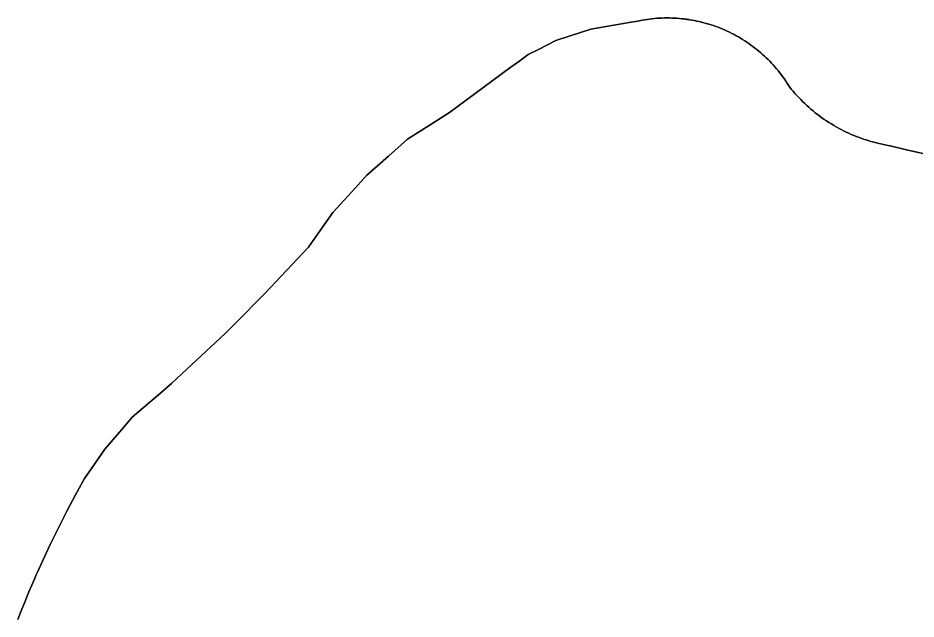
# Model space of a CAD drawing. Extents: x 0 to 34, y 0 to 22.
# Drawn here: x 5.1362 to 5.2072, y 14.9632 to 15.0108 of the extents above; entities that cross this region are included whole.
import ezdxf

# ---------------------------------------------------------------- set-up
doc = ezdxf.new("R2010")
doc.units = 0
doc.layers.add('GM_X_Corporation', color=7, linetype='Continuous')

msp = doc.modelspace()

# ---------------------------------------------------------------- linework, layer by layer
at = {"layer": 'GM_X_Corporation'}
for points in [[(5.136236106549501, 14.96318361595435), (5.136448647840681, 14.963737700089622), (5.136501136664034, 14.963867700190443), (5.136551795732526, 14.96399845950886), (5.136775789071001, 14.964547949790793), (5.136998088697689, 14.96509854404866), (5.13705288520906, 14.965227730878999), (5.137105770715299, 14.96535746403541), (5.137339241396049, 14.965902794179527), (5.137571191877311, 14.966449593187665), (5.13762820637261, 14.96657773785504), (5.137683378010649, 14.966706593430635), (5.137762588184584, 14.966879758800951), (5.138167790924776, 14.967790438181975), (5.138787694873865, 14.969120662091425), (5.139430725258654, 14.97043986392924), (5.1400966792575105, 14.971747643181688), (5.140785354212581, 14.973043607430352), (5.141496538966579, 14.9743273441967), (5.142051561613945, 14.975129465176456), (5.143112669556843, 14.976662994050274), (5.144606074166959, 14.9784062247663), (5.145267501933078, 14.979178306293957), (5.147521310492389, 14.981111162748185), (5.148409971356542, 14.98187327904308), (5.149594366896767, 14.98298196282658), (5.152615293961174, 14.985809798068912), (5.153382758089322, 14.986577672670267), (5.15575776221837, 14.988953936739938), (5.159209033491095, 14.992629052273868), (5.160130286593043, 14.993936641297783), (5.16113941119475, 14.995368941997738), (5.1629239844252, 14.997336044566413), (5.163788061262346, 14.998288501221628), (5.165517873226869, 14.999826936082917), (5.167020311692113, 15.00116314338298), (5.168816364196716, 15.002315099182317), (5.170340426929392, 15.003292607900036), (5.175134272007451, 15.006801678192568), (5.175906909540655, 15.007367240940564), (5.176579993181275, 15.00785993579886), (5.177378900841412, 15.008269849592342), (5.178770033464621, 15.008983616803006), (5.17981833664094, 15.009326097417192), (5.181521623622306, 15.009882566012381), (5.184554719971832, 15.010402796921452), (5.185372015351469, 15.010542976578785), (5.185582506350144, 15.010582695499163), (5.18577680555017, 15.010615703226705), (5.185971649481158, 15.010645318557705), (5.186166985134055, 15.010671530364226), (5.186362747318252, 15.010694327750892), (5.18655887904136, 15.010713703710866), (5.186755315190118, 15.0107296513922), (5.186952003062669, 15.010742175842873), (5.187148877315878, 15.010751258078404), (5.187345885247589, 15.010756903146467), (5.187542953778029, 15.010759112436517), (5.187740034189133, 15.010757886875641), (5.187937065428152, 15.010753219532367), (5.188133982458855, 15.010745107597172), (5.188330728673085, 15.010733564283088), (5.188527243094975, 15.01071858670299), (5.188723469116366, 15.010700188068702), (5.188919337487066, 15.010678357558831), (5.18898044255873, 15.010670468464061), (5.189114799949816, 15.010653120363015), (5.189152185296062, 15.010647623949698), (5.189309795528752, 15.010624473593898), (5.189323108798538, 15.010622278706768), (5.189504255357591, 15.010592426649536), (5.189698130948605, 15.010556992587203), (5.18983927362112, 15.010528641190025), (5.189859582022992, 15.010524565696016), (5.189891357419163, 15.010518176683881), (5.190083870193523, 15.010476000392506), (5.190255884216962, 15.010435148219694), (5.190275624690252, 15.010430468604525), (5.190466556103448, 15.010381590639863), (5.190656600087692, 15.010329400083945), (5.190845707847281, 15.01027389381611), (5.191033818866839, 15.010215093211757), (5.1912208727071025, 15.010153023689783), (5.191406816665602, 15.010087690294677), (5.191591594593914, 15.010019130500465), (5.1917751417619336, 15.00994735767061), (5.19195740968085, 15.009872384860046), (5.1921383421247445, 15.009794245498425), (5.192317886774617, 15.009712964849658), (5.192495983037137, 15.009628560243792), (5.192672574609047, 15.009541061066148), (5.192847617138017, 15.00945048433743), (5.193021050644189, 15.009356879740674), (5.193192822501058, 15.009260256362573), (5.193362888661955, 15.009160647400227), (5.193531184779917, 15.009058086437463), (5.193697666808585, 15.00895260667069), (5.19386228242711, 15.008844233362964), (5.194024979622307, 15.008733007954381), (5.194185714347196, 15.008618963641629), (5.194344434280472, 15.008502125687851), (5.194501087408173, 15.008382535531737), (5.194655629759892, 15.008260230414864), (5.19480801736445, 15.008135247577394), (5.194958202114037, 15.00800762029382), (5.195106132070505, 15.007877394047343), (5.195251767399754, 15.007744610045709), (5.195395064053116, 15.007609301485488), (5.195535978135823, 15.007471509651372), (5.195674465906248, 15.007331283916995), (5.195810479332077, 15.007188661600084), (5.1959439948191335, 15.007043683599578), (5.196074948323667, 15.006896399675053), (5.196203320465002, 15.006746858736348), (5.196329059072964, 15.006595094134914), (5.196394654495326, 15.006513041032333), (5.196452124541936, 15.006441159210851), (5.196572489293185, 15.006285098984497), (5.196690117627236, 15.006126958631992), (5.196804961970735, 15.005966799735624), (5.19691699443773, 15.005804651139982), (5.197026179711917, 15.005640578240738), (5.197132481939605, 15.005474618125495), (5.197235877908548, 15.005306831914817), (5.197375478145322, 15.005133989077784), (5.1975180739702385, 15.004963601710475), (5.197584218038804, 15.004887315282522), (5.197663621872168, 15.004795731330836), (5.1978120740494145, 15.00463042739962), (5.1979362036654, 15.004496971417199), (5.197963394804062, 15.004467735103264), (5.198117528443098, 15.00430771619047), (5.198274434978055, 15.004150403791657), (5.198434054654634, 15.003995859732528), (5.198596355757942, 15.003844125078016), (5.198761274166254, 15.003695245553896), (5.198928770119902, 15.003549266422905), (5.199098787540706, 15.003406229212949), (5.199271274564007, 15.003266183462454), (5.199446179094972, 15.00312916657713), (5.199623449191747, 15.002995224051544), (5.199803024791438, 15.002864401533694), (5.199984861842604, 15.002736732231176), (5.200168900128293, 15.002612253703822), (5.200355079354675, 15.0024909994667), (5.200543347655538, 15.002373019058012), (5.200733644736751, 15.002258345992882), (5.200925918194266, 15.002147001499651), (5.2011201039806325, 15.00203903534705), (5.201316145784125, 15.001934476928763), (5.201513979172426, 15.0018333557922), (5.201713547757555, 15.001735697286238), (5.201914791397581, 15.001641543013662), (5.202117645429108, 15.00155091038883), (5.202322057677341, 15.00146383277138), (5.202527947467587, 15.001380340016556), (5.202735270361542, 15.001300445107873), (5.202943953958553, 15.001224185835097), (5.203153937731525, 15.001151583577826), (5.203365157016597, 15.001082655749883), (5.203577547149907, 15.001017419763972), (5.203791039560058, 15.000955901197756), (5.20400557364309, 15.000898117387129), (5.204221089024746, 15.000844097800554), (5.204654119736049, 15.000743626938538), (5.205178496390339, 15.000651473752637), (5.205202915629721, 15.000645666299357), (5.206493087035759, 15.000338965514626), (5.207783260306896, 15.000032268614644)], [(5.207783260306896, 15.000032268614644), (5.206493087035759, 15.000338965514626), (5.205202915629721, 15.000645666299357), (5.205178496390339, 15.000651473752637), (5.204654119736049, 15.000743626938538), (5.204221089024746, 15.000844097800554), (5.20400557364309, 15.000898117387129), (5.203791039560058, 15.000955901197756), (5.203577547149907, 15.001017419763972), (5.203365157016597, 15.001082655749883), (5.203153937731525, 15.001151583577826), (5.202943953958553, 15.001224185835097), (5.202735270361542, 15.001300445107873), (5.202527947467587, 15.001380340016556), (5.202322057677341, 15.00146383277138), (5.202117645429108, 15.00155091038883), (5.201914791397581, 15.001641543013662), (5.201713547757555, 15.001735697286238), (5.201513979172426, 15.0018333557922), (5.201316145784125, 15.001934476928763), (5.2011201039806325, 15.00203903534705), (5.200925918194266, 15.002147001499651), (5.200733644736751, 15.002258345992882), (5.200543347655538, 15.002373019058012), (5.200355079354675, 15.0024909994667), (5.200168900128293, 15.002612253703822), (5.199984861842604, 15.002736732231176), (5.199803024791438, 15.002864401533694), (5.199623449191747, 15.002995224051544), (5.199446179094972, 15.00312916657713), (5.199271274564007, 15.003266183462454), (5.199098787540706, 15.003406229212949), (5.198928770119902, 15.003549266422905), (5.198761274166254, 15.003695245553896), (5.198596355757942, 15.003844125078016), (5.198434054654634, 15.003995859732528), (5.198274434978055, 15.004150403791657), (5.198117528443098, 15.00430771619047), (5.197963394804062, 15.004467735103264), (5.1979362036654, 15.004496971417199), (5.1978120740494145, 15.00463042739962), (5.197663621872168, 15.004795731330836), (5.197584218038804, 15.004887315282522), (5.1975180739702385, 15.004963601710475), (5.197375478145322, 15.005133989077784), (5.197235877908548, 15.005306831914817), (5.197132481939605, 15.005474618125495), (5.197026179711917, 15.005640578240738), (5.19691699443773, 15.005804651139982), (5.196804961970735, 15.005966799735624), (5.196690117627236, 15.006126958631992), (5.196572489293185, 15.006285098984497), (5.196452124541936, 15.006441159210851), (5.196394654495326, 15.006513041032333), (5.196329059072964, 15.006595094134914), (5.196203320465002, 15.006746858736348), (5.196074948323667, 15.006896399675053), (5.1959439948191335, 15.007043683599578), (5.195810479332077, 15.007188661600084), (5.195674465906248, 15.007331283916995), (5.195535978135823, 15.007471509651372), (5.195395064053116, 15.007609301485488), (5.195251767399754, 15.007744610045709), (5.195106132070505, 15.007877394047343), (5.194958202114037, 15.00800762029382), (5.19480801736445, 15.008135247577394), (5.194655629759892, 15.008260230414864), (5.194501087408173, 15.008382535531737), (5.194344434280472, 15.008502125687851), (5.194185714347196, 15.008618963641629), (5.194024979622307, 15.008733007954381), (5.19386228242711, 15.008844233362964), (5.193697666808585, 15.00895260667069), (5.193531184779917, 15.009058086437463), (5.193362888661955, 15.009160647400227), (5.193192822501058, 15.009260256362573), (5.193021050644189, 15.009356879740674), (5.192847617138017, 15.00945048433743), (5.192672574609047, 15.009541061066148), (5.192495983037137, 15.009628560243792), (5.192317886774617, 15.009712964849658), (5.1921383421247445, 15.009794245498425), (5.19195740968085, 15.009872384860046), (5.1917751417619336, 15.00994735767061), (5.191591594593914, 15.010019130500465), (5.191406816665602, 15.010087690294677), (5.1912208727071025, 15.010153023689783), (5.191033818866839, 15.010215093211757), (5.190845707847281, 15.01027389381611), (5.190656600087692, 15.010329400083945), (5.190466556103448, 15.010381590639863), (5.190275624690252, 15.010430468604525), (5.190255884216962, 15.010435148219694), (5.190083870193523, 15.010476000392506), (5.189891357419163, 15.010518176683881), (5.189859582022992, 15.010524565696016), (5.18983927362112, 15.010528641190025), (5.189698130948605, 15.010556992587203), (5.189504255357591, 15.010592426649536), (5.189323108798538, 15.010622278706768), (5.189309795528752, 15.010624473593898), (5.189152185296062, 15.010647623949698), (5.189114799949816, 15.010653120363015), (5.18898044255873, 15.010670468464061), (5.188919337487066, 15.010678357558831), (5.188723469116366, 15.010700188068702), (5.188527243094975, 15.01071858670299), (5.188330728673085, 15.010733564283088), (5.188133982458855, 15.010745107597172), (5.187937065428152, 15.010753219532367), (5.187740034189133, 15.010757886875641), (5.187542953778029, 15.010759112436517), (5.187345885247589, 15.010756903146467), (5.187148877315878, 15.010751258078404), (5.186952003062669, 15.010742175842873), (5.186755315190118, 15.0107296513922), (5.18655887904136, 15.010713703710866), (5.186362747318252, 15.010694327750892), (5.186166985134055, 15.010671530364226), (5.185971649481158, 15.010645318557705), (5.18577680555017, 15.010615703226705), (5.185582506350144, 15.010582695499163), (5.185372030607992, 15.010543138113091), (5.184554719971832, 15.010402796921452), (5.181521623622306, 15.009882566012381), (5.17981833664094, 15.009326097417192), (5.178770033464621, 15.008983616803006), (5.177378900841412, 15.008269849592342), (5.176579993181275, 15.00785993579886), (5.175906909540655, 15.007367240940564), (5.175134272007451, 15.006801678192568), (5.170340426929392, 15.003292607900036), (5.168816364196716, 15.002315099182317), (5.167020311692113, 15.00116314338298), (5.165517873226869, 14.999826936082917), (5.163788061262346, 14.998288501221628), (5.1629239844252, 14.997336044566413), (5.16113941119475, 14.995368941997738), (5.160130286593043, 14.993936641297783), (5.159209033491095, 14.992629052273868), (5.15575776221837, 14.988953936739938), (5.153382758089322, 14.986577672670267), (5.152615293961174, 14.985809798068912), (5.149595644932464, 14.982983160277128), (5.148409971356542, 14.98187327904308), (5.147521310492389, 14.981111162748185), (5.145267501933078, 14.979178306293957), (5.144606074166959, 14.9784062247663), (5.143112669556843, 14.976662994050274), (5.142051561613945, 14.975129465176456), (5.141496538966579, 14.9743273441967), (5.140785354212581, 14.973043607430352), (5.1400966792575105, 14.971747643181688), (5.139430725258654, 14.97043986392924), (5.138787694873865, 14.969120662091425), (5.138167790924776, 14.967790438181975), (5.137762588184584, 14.966879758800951), (5.137683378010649, 14.966706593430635), (5.13762820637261, 14.96657773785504), (5.137571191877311, 14.966449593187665), (5.137339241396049, 14.965902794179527), (5.137105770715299, 14.96535746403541), (5.13705288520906, 14.965227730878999), (5.136998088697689, 14.96509854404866), (5.136775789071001, 14.964547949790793), (5.136551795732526, 14.96399845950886), (5.136501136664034, 14.963867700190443), (5.136448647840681, 14.963737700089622), (5.136236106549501, 14.96318361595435)]]:
    msp.add_lwpolyline(points, dxfattribs=at)

doc.saveas('drawing.dxf')
